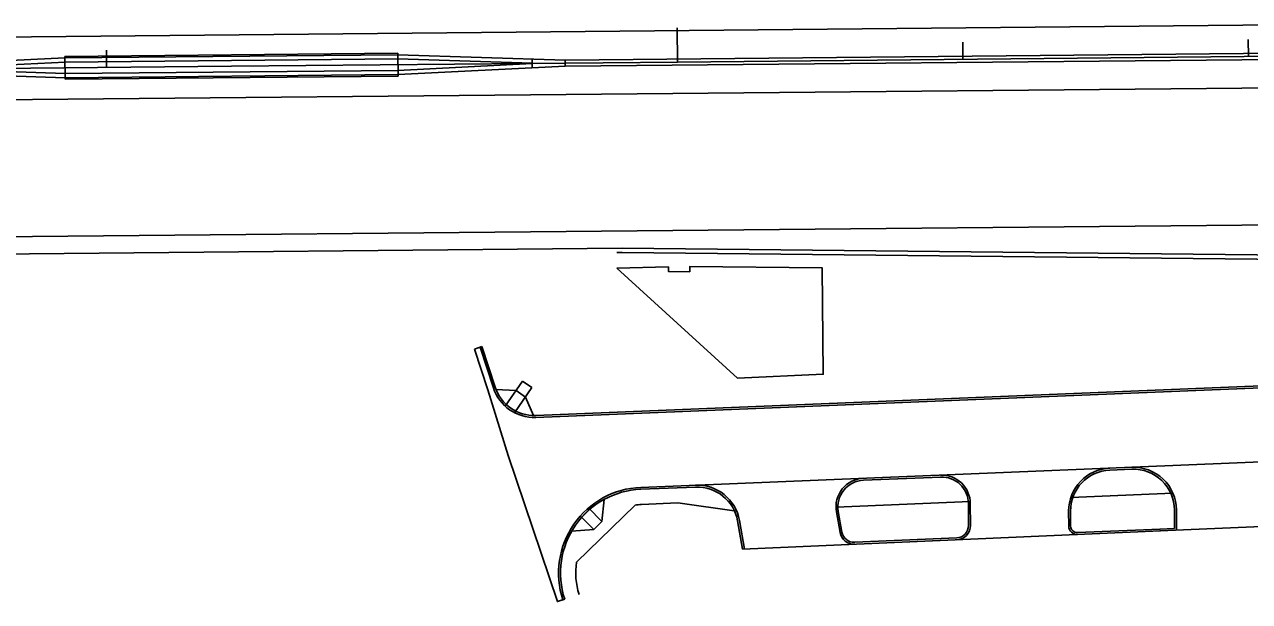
# Model space of a CAD drawing. Extents: x 2145147 to 2158018, y 137519 to 148068.
# Drawn here: x 2147279.2 to 2147708.3, y 142873 to 143075.1 of the extents above; entities that cross this region are included whole.
import ezdxf

# ---------------------------------------------------------------- set-up
doc = ezdxf.new("R2010")
doc.units = 0
doc.layers.add('EX_Align_1', color=7, linetype='Continuous')
doc.layers.add('PR_Phasing_Pavement_6', color=7, linetype='Continuous')

msp = doc.modelspace()

# ---------------------------------------------------------------- linework, layer by layer
at = {"layer": 'EX_Align_1'}
for p, q in [((2147507.95, 143061.92), (2148007.93, 143066.66)), ((2145641.75, 143044.23), (2147351.75, 143060.44)), ((2147351.75, 143060.44), (2147507.95, 143061.92))]:
    msp.add_line(p, q, dxfattribs=at)
for points in [[(2147507.84, 143073.92), (2147507.95, 143061.92)], [(2147607.89, 143068.87), (2147607.95, 143062.87)], [(2147707.88, 143069.82), (2147707.94, 143063.82)], [(2147307.9, 143066.02), (2147307.96, 143060.02)]]:
    msp.add_lwpolyline(points, dxfattribs=at)
at = {"layer": 'PR_Phasing_Pavement_6'}
for p, q in [((2146353.97, 143061.98), (2147732.51, 143075.05)), ((2147293.38, 143063.89), (2147410.04, 143064.99)), ((2147293.46, 143055.89), (2147293.38, 143063.89)), ((2147293.39, 143063.39), (2147410.05, 143064.49)), ((2147410.12, 143056.99), (2147410.04, 143064.99)), ((2147468.57, 143062.61), (2147410.05, 143064.49)), ((2147468.57, 143062.61), (2147732.6, 143065.11)), ((2147234.91, 143060.4), (2147293.39, 143063.39)), ((2147246.42, 143059.48), (2147293.46, 143061.89)), ((2147246.42, 143059.4), (2147293.5, 143057.89)), ((2147293.4, 143061.89), (2147410.06, 143062.99)), ((2147457.08, 143061.48), (2147410, 143062.99)), ((2147410.04, 143058.99), (2147457.08, 143061.4)), ((2147410.11, 143057.49), (2147468.59, 143060.49)), ((2147457.09, 143059.9), (2147457.06, 143062.98)), ((2147468.59, 143060.49), (2147468.57, 143062.61)), ((2147468.59, 143060.49), (2147732.62, 143062.99)), ((2147234.93, 143058.27), (2147293.45, 143056.39)), ((2147293.44, 143057.89), (2147410.1, 143058.99)), ((2147293.45, 143056.39), (2147410.11, 143057.49)), ((2147293.46, 143055.89), (2147410.12, 143056.99)), ((2146054.2, 143037.14), (2147732.72, 143053.05)), ((2146653.08, 142994.81), (2148008.49, 143007.66)), ((2147436.88, 142961.43), (2147439.42, 142962.27)), ((2147441.56, 142947.18), (2147436.88, 142961.43)), ((2147443.46, 142947.81), (2147438.78, 142962.06)), ((2147444.1, 142948.01), (2147439.42, 142962.27)), ((2148110.32, 142964.83), (2147458.3, 142938.16)), ((2148110.35, 142964.17), (2147458.33, 142937.5)), ((2147453.68, 142950.18), (2147447.6, 142941.41)), ((2147456.97, 142947.9), (2147450.89, 142939.13)), ((2147453.68, 142950.18), (2147456.97, 142947.9)), ((2147444.36, 142947.27), (2147451.4, 142946.89)), ((2147451.4, 142946.89), (2147454.69, 142944.61)), ((2147454.69, 142944.61), (2147457.51, 142938.15)), ((2148111.41, 142938.19), (2147495.09, 142912.98)), ((2147667.1, 142919.35), (2147659.35, 142919.03)), ((2147600.13, 142916.61), (2147573.09, 142915.5)), ((2147514.28, 142913.1), (2147495.12, 142912.31)), ((2147681.48, 142910.93), (2147645.71, 142909.47)), ((2147472.61, 142886.78), (2147493.08, 142906.79)), ((2147474.43, 142902.54), (2147477.29, 142905.33)), ((2147476.77, 142905.86), (2147481.48, 142901.04)), ((2147481.48, 142901.04), (2147482.31, 142908.78)), ((2147508.1, 142907.51), (2147495.33, 142906.99)), ((2147528.66, 142904.68), (2147508.1, 142907.51)), ((2147610.48, 142908.03), (2147563.47, 142906.1)), ((2147609.84, 142907.34), (2147609.89, 142899.66)), ((2147610.51, 142907.35), (2147610.56, 142899.66)), ((2147682.02, 142905.12), (2147682.06, 142898.62)), ((2147682.69, 142905.12), (2147682.73, 142897.98)), ((2147473.91, 142903.06), (2147478.62, 142898.24)), ((2147478.62, 142898.24), (2147481.48, 142901.04)), ((2147528.98, 142901.26), (2147530.72, 142891.37)), ((2147529.64, 142901.38), (2147531.4, 142891.4)), ((2147563.62, 142904.44), (2147564.9, 142897.21)), ((2147564.28, 142904.56), (2147565.55, 142897.32)), ((2147644.94, 142904.62), (2147644.97, 142899.46)), ((2147645.6, 142904.62), (2147645.64, 142899.46)), ((2147470.87, 142897.59), (2147478.62, 142898.24)), ((2147530.72, 142891.37), (2147677.07, 142897.74)), ((2147648.07, 142897.14), (2147677.04, 142898.4)), ((2147682.06, 142898.62), (2147676.91, 142898.4)), ((2147682.06, 142898.62), (2147676.91, 142898.4)), ((2147741.11, 142900.53), (2147676.94, 142897.73)), ((2147570.01, 142893.74), (2147605.74, 142895.3))]:
    msp.add_line(p, q, dxfattribs=at)
for points in [[(2148008.6, 142995.67), (2147788.63, 142993.58), (2147488.59, 142996.74), (2147268.57, 142994.65), (2146968.64, 142985.81), (2146955.12, 142985.68), (2146653.19, 142982.82)], [(2148008.62, 142994.17), (2147788.63, 142992.08), (2147488.58, 142995.24), (2147486.65, 142995.22)], [(2147468.44, 142873.85), (2147465.91, 142873.02), (2147448.62, 142924.09), (2147441.56, 142947.18)]]:
    msp.add_lwpolyline(points, dxfattribs=at)
msp.add_lwpolyline([(2147486.7, 142989.79), (2147529, 142951.19), (2147558.99, 142952.61), (2147558.64, 142989.83), (2147512.29, 142990.32), (2147512.27, 142988.49), (2147504.78, 142988.57), (2147504.8, 142990.16)], close=True, dxfattribs=at)
for centre, radius, start, end in [((2147457.71, 142952.49), 14.33, 198.1765, 272.3423), ((2147457.71, 142952.49), 15, 198.1765, 272.3423), ((2147659.94, 142904.71), 15, 92.3423, 180.3551), ((2147659.94, 142904.71), 14.33, 92.3423, 180.3551), ((2147667.69, 142905.03), 15, 0.3551, 92.3423), ((2147667.69, 142905.03), 14.33, 0.3551, 92.3423), ((2147514.87, 142898.78), 15, 9.9849, 92.3423), ((2147573.47, 142906.18), 10, 92.3423, 189.9849), ((2147573.47, 142906.18), 9.33, 92.3423, 189.9849), ((2147600.51, 142907.28), 10, 0.3551, 92.3423), ((2147600.51, 142907.28), 9.33, 0.3551, 92.3423), ((2147496.31, 142883.01), 30, 92.3423, 198.1765), ((2147496.31, 142883.01), 29.33, 92.3423, 198.1765), ((2147514.87, 142898.78), 14.33, 9.9849, 92.3423), ((2147496.31, 142883.01), 24, 92.3423, 97.7373), ((2147569.82, 142898.07), 5, 189.9849, 272.493), ((2147569.82, 142898.07), 4.33, 189.9849, 272.493), ((2147605.56, 142899.63), 4.33, 272.493, 0.3551), ((2147605.56, 142899.63), 5, 272.493, 0.3551), ((2147647.97, 142899.47), 3, 180.3551, 272.493), ((2147647.97, 142899.47), 2.33, 180.3551, 272.493), ((2147496.31, 142883.01), 24, 170.9577, 198.1765)]:
    msp.add_arc(centre, radius, start, end, dxfattribs=at)

doc.saveas('drawing.dxf')
